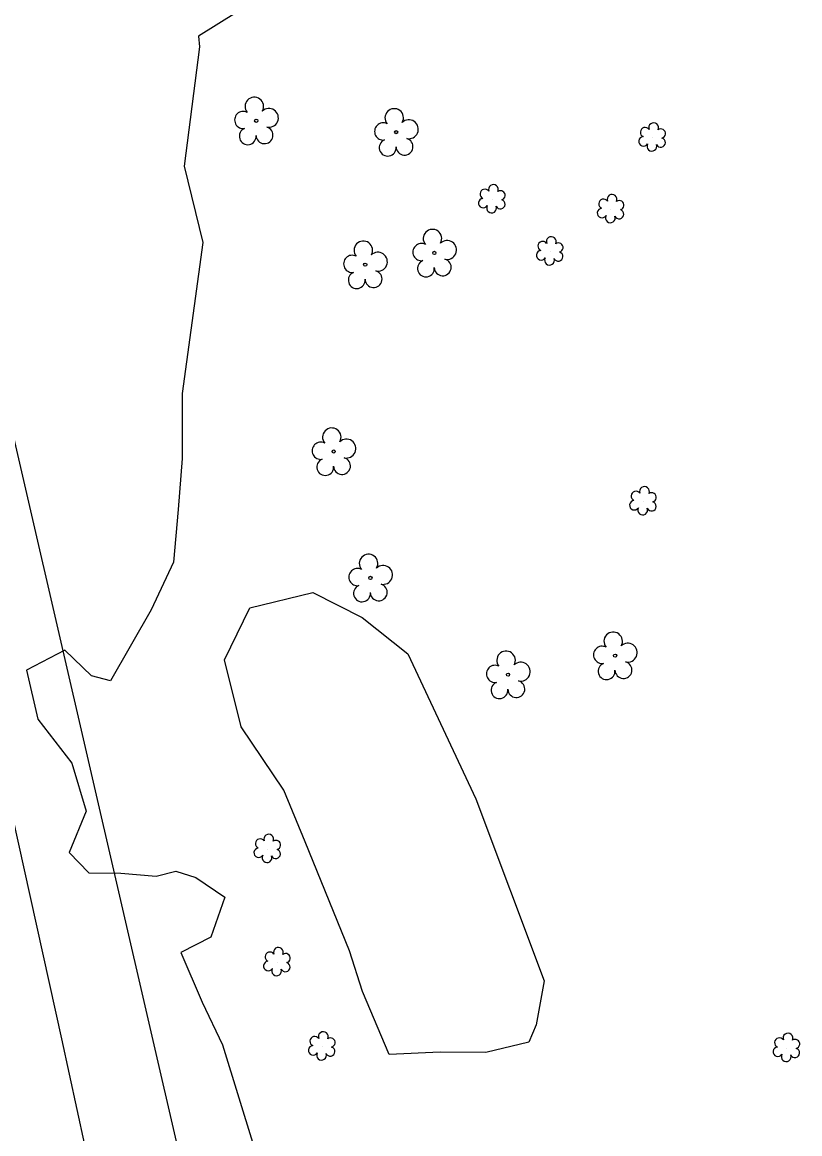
# Model space of a CAD drawing. Extents: x 3040896 to 3051146, y 687568 to 732976.
# Drawn here: x 3046756.5 to 3046912.6, y 709367.3 to 709590.6 of the extents above; entities that cross this region are included whole.
import ezdxf

# ---------------------------------------------------------------- set-up
doc = ezdxf.new("R2010")
doc.units = 0
for name, color, linetype in [('Exist Right of Way Line', 7, 'Continuous'), ('Exist Vegetation Hedge Row', 7, 'Continuous'), ('Exist Vegetation Shrub CELL', 7, 'Continuous'), ('Exist Vegetation Tree CELL', 7, 'Continuous')]:
    doc.layers.add(name, color=color, linetype=linetype)

msp = doc.modelspace()

# ---------------------------------------------------------------- linework, layer by layer
at = {"layer": 'Exist Right of Way Line'}
msp.add_line((3046814.98, 709246.88), (3045950.27, 712985.04), dxfattribs=at)
at = {"layer": 'Exist Vegetation Hedge Row'}
for points in [[(3046799.47, 709592.57), (3046791.85, 709587.82)], [(3046791.85, 709587.82), (3046792.08, 709585.65)], [(3046792.08, 709585.65), (3046789.01, 709561.72), (3046792.7, 709546.33), (3046788.59, 709516.02), (3046788.59, 709502.98), (3046787.78, 709492.71), (3046786.82, 709482.17), (3046782.33, 709472.61), (3046774.22, 709458.33), (3046770.34, 709459.31), (3046764.99, 709464.45), (3046757.3, 709460.43), (3046759.61, 709450.65), (3046766.42, 709441.79), (3046769.28, 709432.17), (3046765.88, 709423.85), (3046769.87, 709419.75), (3046776.26, 709419.71)], [(3046823.92, 709143.3), (3046821.34, 709153.55), (3046796.9, 709248.84), (3046781.34, 709308.34), (3046764.44, 709386.42), (3046749.32, 709454.32), (3046742.22, 709483.15), (3046733.04, 709527.7), (3046728.25, 709547.16), (3046720.92, 709570.22)], [(3046861.27, 709398.09), (3046859.69, 709389.22), (3046858.21, 709385.72), (3046849.58, 709383.68), (3046840.42, 709383.73), (3046830.17, 709383.24), (3046824.81, 709395.93), (3046822.17, 709404.1), (3046813.31, 709425.96), (3046808.99, 709436.37), (3046800.42, 709449.1), (3046797.11, 709462.55), (3046802.17, 709472.97), (3046814.85, 709476.04), (3046824.74, 709471.04), (3046833.87, 709463.74), (3046847.55, 709434.6), (3046861.27, 709398.09)], [(3046776.26, 709419.71), (3046783.36, 709419.09), (3046787.28, 709420.06), (3046791.34, 709418.81), (3046797.15, 709414.88), (3046794.34, 709406.8), (3046788.28, 709403.72), (3046792.63, 709393.76), (3046796.69, 709385.22), (3046802.99, 709364.78)]]:
    msp.add_lwpolyline(points, dxfattribs=at)
at = {"layer": 'Exist Vegetation Shrub CELL'}
for p, q in [((3046883.04, 709567.37), (3046883.04, 709567.37)), ((3046850.85, 709554.97), (3046850.85, 709554.97)), ((3046874.7, 709552.99), (3046874.7, 709552.99)), ((3046862.48, 709544.49), (3046862.48, 709544.49)), ((3046881.19, 709494.3), (3046881.19, 709494.3)), ((3046805.75, 709424.48), (3046805.75, 709424.48)), ((3046807.68, 709401.75), (3046807.68, 709401.75)), ((3046816.7, 709384.8), (3046816.7, 709384.8)), ((3046910.01, 709384.51), (3046910.01, 709384.51))]:
    msp.add_line(p, q, dxfattribs=at)
for centre, radius, start, end in [((3046881.56, 709568.5), 0.968, 35.8908, 245.4216), ((3046883.27, 709569.41), 0.99, 334.8391, 200.4717), ((3046884.71, 709568.24), 0.929, 284.4567, 126.0861), ((3046881.24, 709566.67), 0.955, 95.1099, 327.9534), ((3046884.68, 709566.44), 0.937, 204.9913, 73.4601), ((3046882.91, 709565.69), 0.984, 151.2797, 21.387), ((3046851.08, 709557.01), 0.99, 334.8391, 200.4717), ((3046849.05, 709554.27), 0.955, 95.1099, 327.9534), ((3046849.37, 709556.1), 0.968, 35.8908, 245.4216), ((3046852.52, 709555.84), 0.929, 284.4567, 126.0861), ((3046874.92, 709555.03), 0.99, 334.8391, 200.4717), ((3046850.72, 709553.29), 0.984, 151.2797, 21.387), ((3046852.49, 709554.04), 0.937, 204.9913, 73.4601), ((3046872.9, 709552.28), 0.955, 95.1099, 327.9534), ((3046873.21, 709554.11), 0.968, 35.8908, 245.4216), ((3046876.33, 709552.06), 0.937, 204.9913, 73.4601), ((3046876.37, 709553.86), 0.929, 284.4567, 126.0861), ((3046874.57, 709551.3), 0.984, 151.2797, 21.387), ((3046860.99, 709545.62), 0.968, 35.8908, 245.4216), ((3046862.71, 709546.53), 0.99, 334.8391, 200.4717), ((3046864.15, 709545.36), 0.929, 284.4567, 126.0861), ((3046860.68, 709543.79), 0.955, 95.1099, 327.9534), ((3046864.11, 709543.56), 0.937, 204.9913, 73.4601), ((3046862.35, 709542.81), 0.984, 151.2797, 21.387), ((3046881.42, 709496.34), 0.99, 334.8391, 200.4717), ((3046879.71, 709495.43), 0.968, 35.8908, 245.4216), ((3046882.86, 709495.17), 0.929, 284.4567, 126.0861), ((3046879.39, 709493.59), 0.955, 95.1099, 327.9534), ((3046881.06, 709492.62), 0.984, 151.2797, 21.387), ((3046882.83, 709493.37), 0.937, 204.9913, 73.4601), ((3046804.26, 709425.61), 0.968, 35.8908, 245.4216), ((3046805.97, 709426.52), 0.99, 334.8391, 200.4717), ((3046807.42, 709425.35), 0.929, 284.4567, 126.0861), ((3046803.95, 709423.78), 0.955, 95.1099, 327.9534), ((3046807.38, 709423.55), 0.937, 204.9913, 73.4601), ((3046805.62, 709422.8), 0.984, 151.2797, 21.387), ((3046806.2, 709402.88), 0.968, 35.8908, 245.4216), ((3046807.91, 709403.79), 0.99, 334.8391, 200.4717), ((3046809.35, 709402.62), 0.929, 284.4567, 126.0861), ((3046805.88, 709401.05), 0.955, 95.1099, 327.9534), ((3046809.32, 709400.83), 0.937, 204.9913, 73.4601), ((3046807.55, 709400.07), 0.984, 151.2797, 21.387), ((3046816.93, 709386.84), 0.99, 334.8391, 200.4717), ((3046815.21, 709385.93), 0.968, 35.8908, 245.4216), ((3046818.37, 709385.67), 0.929, 284.4567, 126.0861), ((3046908.53, 709385.64), 0.968, 35.8908, 245.4216), ((3046910.24, 709386.55), 0.99, 334.8391, 200.4717), ((3046911.68, 709385.38), 0.929, 284.4567, 126.0861), ((3046814.9, 709384.1), 0.955, 95.1099, 327.9534), ((3046816.57, 709383.12), 0.984, 151.2797, 21.387), ((3046818.33, 709383.87), 0.937, 204.9913, 73.4601), ((3046908.21, 709383.81), 0.955, 95.1099, 327.9534), ((3046909.88, 709382.83), 0.984, 151.2797, 21.387), ((3046911.65, 709383.58), 0.937, 204.9913, 73.4601)]:
    msp.add_arc(centre, radius, start, end, dxfattribs=at)
at = {"layer": 'Exist Vegetation Tree CELL'}
for p, q in [((3046803.45, 709570.81), (3046803.45, 709570.81)), ((3046831.56, 709568.52), (3046831.56, 709568.52)), ((3046839.23, 709544.28), (3046839.23, 709544.28)), ((3046825.34, 709541.91), (3046825.34, 709541.91)), ((3046819.01, 709504.38), (3046819.01, 709504.38)), ((3046826.39, 709479), (3046826.39, 709479)), ((3046875.52, 709463.38), (3046875.52, 709463.38)), ((3046854.02, 709459.56), (3046854.02, 709459.56))]:
    msp.add_line(p, q, dxfattribs=at)
for centre in [(3046803.45, 709570.81), (3046831.56, 709568.52), (3046839.23, 709544.28), (3046825.34, 709541.91), (3046819.01, 709504.38), (3046826.39, 709479), (3046875.52, 709463.38), (3046854.02, 709459.56)]:
    msp.add_circle(centre, 0.326, dxfattribs=at)
for centre, radius, start, end in [((3046803.07, 709573.69), 1.86, 330.1651, 219.7134), ((3046806, 709571.4), 1.9, 257.1011, 134.1999), ((3046831.17, 709571.39), 1.86, 330.1651, 219.7134), ((3046800.85, 709570.97), 1.73, 62.6636, 279.3457), ((3046834.1, 709569.11), 1.9, 257.1011, 134.1999), ((3046801.75, 709567.69), 1.69, 111.5671, 6.231), ((3046805.12, 709567.91), 1.7, 181.2822, 74.56), ((3046828.95, 709568.67), 1.73, 62.6636, 279.3457), ((3046829.85, 709565.4), 1.69, 111.5671, 6.231), ((3046833.23, 709565.62), 1.7, 181.2822, 74.56), ((3046838.85, 709547.15), 1.86, 330.1651, 219.7134), ((3046824.96, 709544.79), 1.86, 330.1651, 219.7134), ((3046841.78, 709544.86), 1.9, 257.1011, 134.1999), ((3046827.89, 709542.5), 1.9, 257.1011, 134.1999), ((3046836.63, 709544.43), 1.73, 62.6636, 279.3457), ((3046822.74, 709542.07), 1.73, 62.6636, 279.3457), ((3046837.53, 709541.15), 1.69, 111.5671, 6.231), ((3046840.91, 709541.38), 1.7, 181.2822, 74.56), ((3046823.64, 709538.79), 1.69, 111.5671, 6.231), ((3046827.02, 709539.01), 1.7, 181.2822, 74.56), ((3046818.63, 709507.25), 1.86, 330.1651, 219.7134), ((3046816.4, 709504.53), 1.73, 62.6636, 279.3457), ((3046821.56, 709504.97), 1.9, 257.1011, 134.1999), ((3046817.31, 709501.26), 1.69, 111.5671, 6.231), ((3046820.68, 709501.48), 1.7, 181.2822, 74.56), ((3046826.01, 709481.88), 1.86, 330.1651, 219.7134), ((3046828.94, 709479.59), 1.9, 257.1011, 134.1999), ((3046823.78, 709479.16), 1.73, 62.6636, 279.3457), ((3046824.69, 709475.88), 1.69, 111.5671, 6.231), ((3046828.06, 709476.1), 1.7, 181.2822, 74.56), ((3046875.14, 709466.26), 1.86, 330.1651, 219.7134), ((3046878.07, 709463.97), 1.9, 257.1011, 134.1999), ((3046853.63, 709462.44), 1.86, 330.1651, 219.7134), ((3046872.92, 709463.54), 1.73, 62.6636, 279.3457), ((3046851.41, 709459.72), 1.73, 62.6636, 279.3457), ((3046856.57, 709460.15), 1.9, 257.1011, 134.1999), ((3046873.82, 709460.26), 1.69, 111.5671, 6.231), ((3046877.2, 709460.49), 1.7, 181.2822, 74.56), ((3046852.31, 709456.44), 1.69, 111.5671, 6.231), ((3046855.69, 709456.66), 1.7, 181.2822, 74.56)]:
    msp.add_arc(centre, radius, start, end, dxfattribs=at)

doc.saveas('drawing.dxf')
